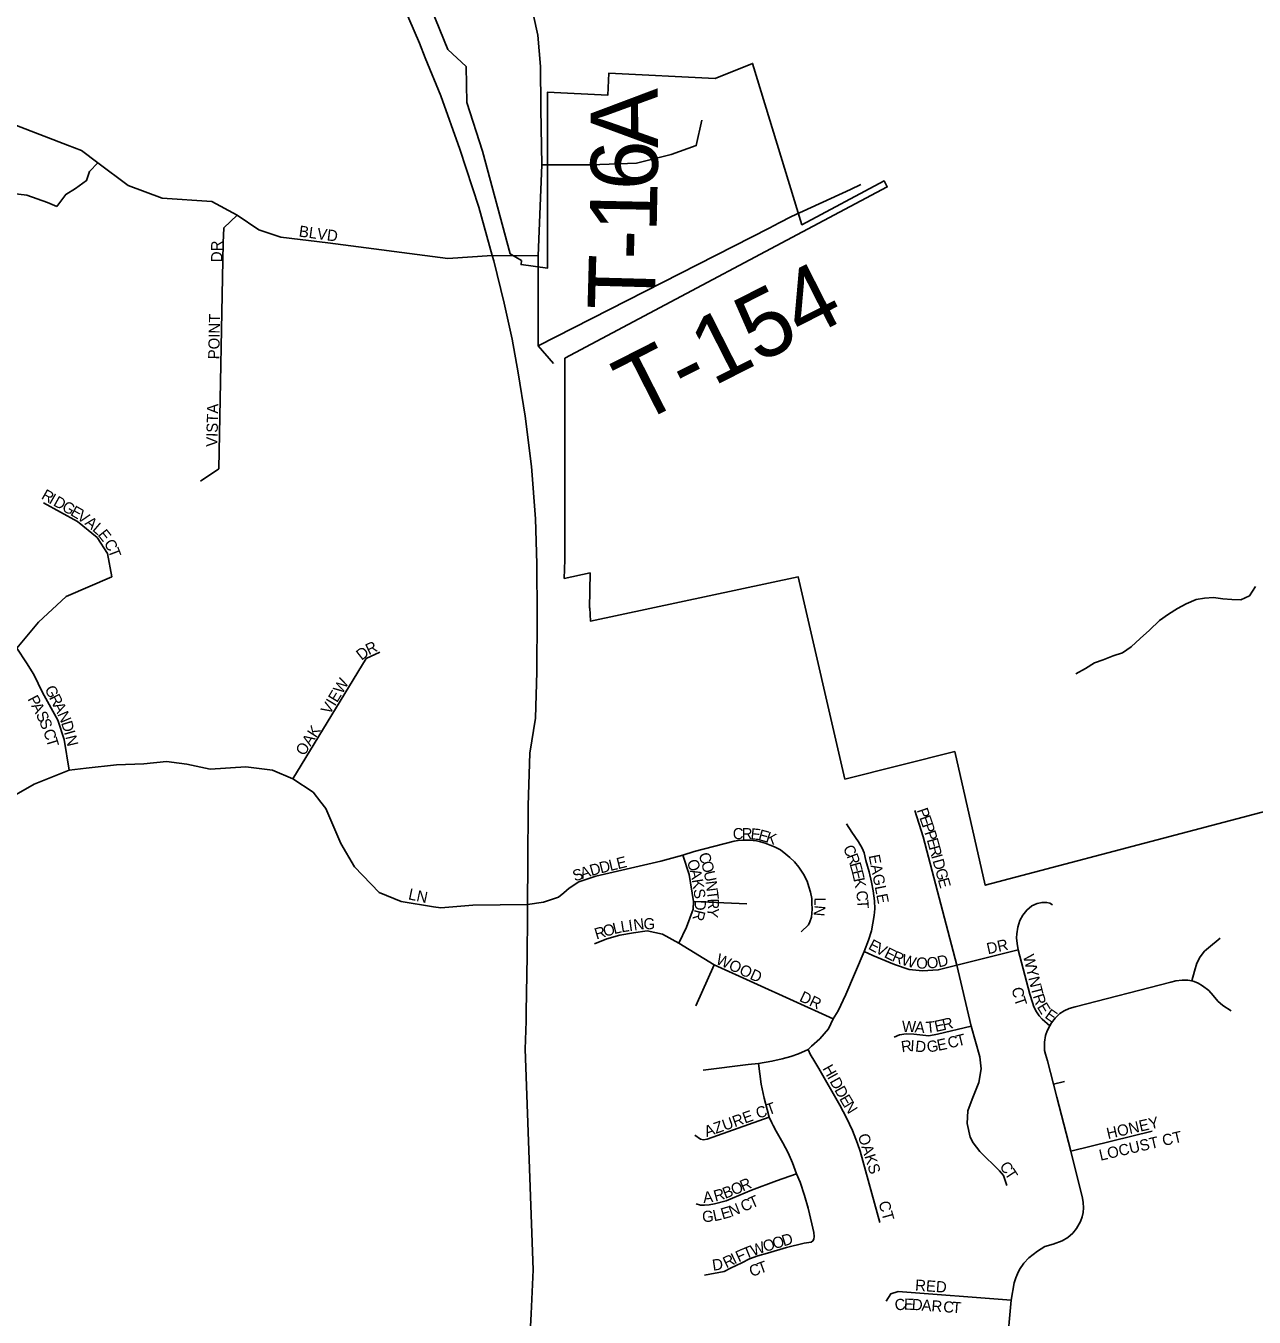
# Model space of a CAD drawing. Extents: x 0 to 34, y -4 to 22.
# Drawn here: x 5.062 to 5.794, y 16.576 to 17.346 of the extents above; entities that cross this region are included whole.
import ezdxf

# ---------------------------------------------------------------- set-up
doc = ezdxf.new("R2010")
doc.units = 0
for name, color, linetype in [('GM_X_City_Street', 7, 'Continuous'), ('GM_X_Corporation', 7, 'Continuous'), ('GM_X_Minor_River', 7, 'Continuous'), ('GM_X_State_Route', 7, 'Continuous'), ('GM_X_Township_Road', 7, 'Continuous'), ('GM_X_Township_Road_Text', 7, 'Continuous'), ('GM_X_Township_Subdivision', 7, 'Continuous'), ('GM_X_Township_Subdivision_Text', 7, 'Continuous')]:
    doc.layers.add(name, color=color, linetype=linetype)

msp = doc.modelspace()

# ---------------------------------------------------------------- linework, layer by layer
at = {"layer": 'GM_X_City_Street'}
for points in [[(5.36877, 17.29768), (5.36861, 17.32177), (5.3671, 17.34059), (5.35554, 17.39293), (5.35448, 17.41341), (5.35949, 17.44534)], [(5.55355, 17.24851), (5.55966, 17.25132)], [(5.50496, 17.22543), (5.51095, 17.22848)]]:
    msp.add_lwpolyline(points, dxfattribs=at)
at = {"layer": 'GM_X_Corporation'}
msp.add_lwpolyline([(5.87524, 16.89709), (5.63389, 16.83333), (5.61577, 16.91305), (5.55023, 16.8967), (5.5224, 17.01726), (5.39837, 16.9909), (5.3981, 16.99876), (5.39784, 16.9987), (5.39821, 17.01963), (5.38282, 17.01636), (5.38321, 17.02755), (5.38321, 17.05449), (5.38306, 17.07131), (5.38307, 17.14771), (5.57544, 17.24998), (5.57362, 17.25355), (5.52453, 17.22744), (5.49512, 17.32363), (5.47281, 17.31461), (5.40943, 17.31794), (5.40874, 17.30462), (5.37278, 17.3065), (5.37278, 17.20147), (5.35707, 17.20368), (5.35736, 17.20606), (5.35044, 17.21006), (5.33404, 17.27123), (5.32457, 17.3004), (5.3242, 17.32173), (5.31328, 17.33191), (5.29599, 17.37469)], dxfattribs=at)
at = {"layer": 'GM_X_Minor_River'}
msp.add_lwpolyline([(5.68807, 16.95953), (5.69373, 16.96265), (5.69914, 16.96604), (5.70425, 16.96783), (5.71018, 16.97014), (5.71582, 16.97192), (5.72097, 16.97558), (5.7264, 16.98058), (5.73183, 16.98557), (5.73782, 16.99135), (5.74323, 16.99501), (5.74864, 16.9984), (5.75377, 17.00126), (5.75969, 17.00384), (5.76479, 17.00456), (5.77015, 17.00501), (5.77575, 17.00412), (5.78109, 17.00377), (5.78644, 17.00368), (5.79156, 17.006), (5.79513, 17.01156)], dxfattribs=at)
at = {"layer": 'GM_X_State_Route'}
for points in [[(5.29989, 17.32706), (5.29639, 17.33569), (5.28314, 17.36679), (5.26706, 17.40198), (5.24874, 17.44285), (5.22991, 17.48452), (5.20752, 17.53245), (5.19247, 17.56726)], [(5.36078, 16.81496), (5.36083, 16.82193), (5.36105, 16.84675), (5.36128, 16.88097), (5.36217, 16.91205), (5.36562, 16.93299), (5.36643, 16.96075), (5.3666, 16.99414), (5.36644, 17.02513), (5.36561, 17.05187), (5.36332, 17.08319), (5.35939, 17.11322), (5.35533, 17.13898), (5.35164, 17.15913), (5.34692, 17.18063), (5.34075, 17.20584), (5.33988, 17.20896), (5.33176, 17.23797), (5.32047, 17.27249), (5.30911, 17.30434), (5.29989, 17.32706)], [(5.35999, 16.75225), (5.36016, 16.75775), (5.36061, 16.79107), (5.36078, 16.81496)], [(5.35281, 16.3923), (5.35388, 16.4116), (5.35677, 16.44652), (5.35935, 16.49827), (5.3612, 16.54336), (5.363, 16.57751), (5.3643, 16.60391), (5.35949, 16.73561), (5.35999, 16.75225)]]:
    msp.add_lwpolyline(points, dxfattribs=at)
at = {"layer": 'GM_X_Township_Road'}
for points in [[(5.37638, 17.14468), (5.36719, 17.15509), (5.36719, 17.20895), (5.36932, 17.26316), (5.36878, 17.29635), (5.36877, 17.29768)], [(5.08, 17.23826), (5.08539, 17.2455), (5.09122, 17.24903), (5.09775, 17.25379), (5.09952, 17.25927), (5.10447, 17.26439)], [(4.98203, 17.25462), (5.06226, 17.24514), (5.07458, 17.24072), (5.08, 17.23826)], [(5.51095, 17.22848), (5.51834, 17.23225), (5.55355, 17.24851)], [(5.36719, 17.15509), (5.50496, 17.22543)], [(5.33988, 17.20896), (5.36719, 17.20895)]]:
    msp.add_lwpolyline(points, dxfattribs=at)
at = {"layer": 'GM_X_Township_Subdivision'}
for points in [[(4.85369, 16.98723), (4.84909, 17.01449), (4.82888, 17.06882), (4.81903, 17.13152), (4.81665, 17.15451), (4.81813, 17.16232), (4.82035, 17.16988), (4.82571, 17.17811), (4.84024, 17.1958), (4.8832, 17.22486), (4.92314, 17.2619), (4.95206, 17.29372), (4.96849, 17.30572), (4.9786, 17.31078), (4.99502, 17.31015), (5.08649, 17.27483)], [(5.36932, 17.26316), (5.39862, 17.26316), (5.42582, 17.26421), (5.44647, 17.26933), (5.46148, 17.27463), (5.46484, 17.28981)], [(5.08649, 17.27483), (5.09484, 17.27161), (5.10447, 17.26439), (5.12264, 17.25076), (5.14295, 17.2432), (5.17254, 17.24129), (5.18768, 17.23318), (5.20052, 17.22431), (5.21376, 17.22007), (5.24183, 17.21654), (5.31334, 17.20718), (5.33988, 17.20896)], [(5.1658, 17.07446), (5.17668, 17.08184), (5.1794, 17.21663), (5.17978, 17.22556), (5.18768, 17.23318)], [(5.05625, 16.97478), (5.06922, 16.99032), (5.08555, 17.00552), (5.11283, 17.01737), (5.11037, 17.03124), (5.10411, 17.04086), (5.09233, 17.05028), (5.07213, 17.06143)], [(5.08734, 16.90198), (5.08443, 16.92021), (5.08074, 16.93173), (5.07157, 16.94839), (5.06632, 16.95901), (5.06195, 16.96594), (5.05625, 16.97478), (5.04183, 16.98473), (5.03468, 16.98629), (5.02763, 16.9873)], [(5.22095, 16.89673), (5.2647, 16.96858), (5.27278, 16.97238)], [(4.98413, 16.7819), (4.98716, 16.80281), (4.99587, 16.81813), (5.03042, 16.86699), (5.04887, 16.88354), (5.06654, 16.8936), (5.08734, 16.90198), (5.09762, 16.9031), (5.11574, 16.90512), (5.13206, 16.90579), (5.14548, 16.90713), (5.15301, 16.90615)], [(5.15301, 16.90615), (5.15755, 16.90556), (5.17164, 16.90266), (5.19278, 16.90389), (5.20877, 16.90198), (5.22095, 16.89673), (5.23292, 16.88879), (5.23762, 16.88286)], [(5.23762, 16.88286), (5.24063, 16.87906), (5.24957, 16.85827), (5.25763, 16.8444), (5.27239, 16.82897), (5.28558, 16.8236), (5.30469, 16.82051)], [(5.64675, 16.65409), (5.64474, 16.66011), (5.64245, 16.66298), (5.6307, 16.67445), (5.62668, 16.67961), (5.62496, 16.68305), (5.62324, 16.69107), (5.62353, 16.69882), (5.62611, 16.7057), (5.63012, 16.71573), (5.63156, 16.72376), (5.6307, 16.73093), (5.62554, 16.74928), (5.61694, 16.78554), (5.59687, 16.86223), (5.59199, 16.878)], [(5.46564, 16.72306), (5.49249, 16.72637), (5.49865, 16.72687), (5.50666, 16.72831), (5.51287, 16.72979), (5.51805, 16.7311), (5.52256, 16.73282), (5.52825, 16.73529), (5.5303, 16.73733), (5.53524, 16.74163), (5.54039, 16.74764), (5.54318, 16.75363), (5.54619, 16.75838), (5.55071, 16.76805), (5.56166, 16.79383), (5.56424, 16.80049), (5.56617, 16.80607), (5.56768, 16.81531), (5.56811, 16.81918), (5.56789, 16.82412), (5.56703, 16.82992), (5.56617, 16.83508), (5.56467, 16.84131), (5.56274, 16.84818), (5.56166, 16.85269), (5.56059, 16.85549), (5.55823, 16.85914), (5.55436, 16.86494), (5.55126, 16.8699)], [(5.36083, 16.82193), (5.37044, 16.82327), (5.37939, 16.82618), (5.38244, 16.82879), (5.38565, 16.83154), (5.39146, 16.83534), (5.40153, 16.8387), (5.44044, 16.84764), (5.45348, 16.85134), (5.46032, 16.85353), (5.48409, 16.85953), (5.48649, 16.86008), (5.48922, 16.8603), (5.49107, 16.8603), (5.49358, 16.8603), (5.49543, 16.86008), (5.4974, 16.85975), (5.4998, 16.85921), (5.50263, 16.85844), (5.50558, 16.85724), (5.50819, 16.85626), (5.51179, 16.85441), (5.51495, 16.85179), (5.51735, 16.84983), (5.52019, 16.84732), (5.52281, 16.84404), (5.52553, 16.8399), (5.52761, 16.83576), (5.52869, 16.83238), (5.52968, 16.82911), (5.53055, 16.82551), (5.53044, 16.82256), (5.53077, 16.81907), (5.53055, 16.81667), (5.53022, 16.81427), (5.52935, 16.81144), (5.52848, 16.80969), (5.52411, 16.80549)], [(5.45117, 16.79867), (5.45565, 16.80829), (5.45967, 16.81902), (5.45983, 16.82353), (5.45721, 16.83982), (5.45348, 16.85134)], [(5.30469, 16.82051), (5.30906, 16.8198), (5.32826, 16.82148), (5.36083, 16.82193)], [(5.45983, 16.82353), (5.4918, 16.82223)], [(5.67244, 16.74954), (5.66791, 16.75351), (5.66608, 16.7554), (5.66445, 16.75785), (5.66287, 16.76081), (5.66212, 16.76345), (5.66061, 16.76843), (5.65348, 16.79485), (5.65293, 16.79864), (5.65261, 16.80204), (5.65268, 16.8043), (5.65343, 16.80833), (5.65456, 16.81236), (5.65645, 16.81544), (5.65872, 16.81853), (5.6618, 16.82105), (5.66495, 16.8224), (5.66788, 16.82306), (5.67061, 16.82306), (5.6725, 16.82262), (5.67401, 16.82167)], [(5.40073, 16.79845), (5.40812, 16.80128), (5.41587, 16.80357), (5.42419, 16.80501), (5.43223, 16.80616), (5.44142, 16.80415), (5.45117, 16.79867), (5.47213, 16.78578), (5.54318, 16.75363)], [(5.75708, 16.77638), (5.7588, 16.782), (5.76024, 16.78684), (5.76207, 16.79069), (5.76465, 16.79396), (5.76704, 16.79604), (5.77409, 16.80176)], [(5.56166, 16.79383), (5.56695, 16.79138), (5.57167, 16.78941), (5.57639, 16.78749), (5.57974, 16.78611), (5.58855, 16.78296), (5.59658, 16.78224), (5.6059, 16.78282), (5.61694, 16.78554), (5.65348, 16.79485)], [(5.46122, 16.76138), (5.47213, 16.78578)], [(5.6469, 16.55705), (5.64947, 16.58567), (5.65122, 16.59611), (5.65213, 16.59914), (5.65314, 16.60147), (5.65432, 16.60401), (5.65702, 16.60793), (5.65988, 16.611), (5.66243, 16.61309), (5.66505, 16.61504), (5.66955, 16.61775), (5.6745, 16.61927), (5.67982, 16.62124), (5.68319, 16.62318), (5.68622, 16.62576), (5.68844, 16.6286), (5.6907, 16.63264), (5.69181, 16.63539), (5.6923, 16.63798), (5.69257, 16.64093), (5.69233, 16.64403), (5.69198, 16.64654), (5.68499, 16.67473), (5.67657, 16.70688), (5.67474, 16.71461), (5.67099, 16.72865), (5.66978, 16.73254), (5.66933, 16.73481), (5.66919, 16.73705), (5.66928, 16.73976), (5.66996, 16.74375), (5.67084, 16.74655), (5.67244, 16.74954), (5.6735, 16.75117), (5.67564, 16.75401), (5.67848, 16.75673), (5.68103, 16.75836), (5.68408, 16.75972), (5.6875, 16.76077), (5.74467, 16.77554), (5.74758, 16.77624), (5.75137, 16.77667), (5.75484, 16.77663), (5.75708, 16.77638), (5.75861, 16.77592), (5.76087, 16.77497), (5.76358, 16.7734), (5.76733, 16.77051), (5.76985, 16.76748), (5.77262, 16.76421), (5.77564, 16.76156), (5.78056, 16.75836)], [(5.57959, 16.74262), (5.58287, 16.74402), (5.58677, 16.74457), (5.59137, 16.74449), (5.60026, 16.74356), (5.60548, 16.74449), (5.62554, 16.74928)], [(5.57102, 16.63216), (5.5593, 16.67464), (5.55777, 16.67922), (5.55471, 16.68704), (5.55114, 16.69451), (5.54724, 16.70216), (5.53467, 16.7239), (5.5311, 16.73002), (5.52974, 16.73205), (5.52825, 16.73529)], [(5.46637, 16.60073), (5.4781, 16.60278), (5.482, 16.60482), (5.48863, 16.60804), (5.49321, 16.61042), (5.49831, 16.61212), (5.50409, 16.61382), (5.5153, 16.61722), (5.52583, 16.61976), (5.53008, 16.62044), (5.5311, 16.62112), (5.53161, 16.62214), (5.53178, 16.62384), (5.53161, 16.62605), (5.53042, 16.63132), (5.52838, 16.64066), (5.52617, 16.64814), (5.52362, 16.65612), (5.52142, 16.66104), (5.51887, 16.66767), (5.51632, 16.67362), (5.51309, 16.67973), (5.50918, 16.68653), (5.50744, 16.69002), (5.50663, 16.69162), (5.50511, 16.69485), (5.50375, 16.69944), (5.50205, 16.70623), (5.50018, 16.71473), (5.49865, 16.72687)], [(5.67474, 16.71461), (5.68125, 16.7163)], [(5.4606, 16.68415), (5.464, 16.68177), (5.46586, 16.68143), (5.46807, 16.68177), (5.50511, 16.69485)], [(5.68499, 16.67473), (5.73347, 16.68653)], [(5.46145, 16.64321), (5.464, 16.64253), (5.46654, 16.64253), (5.46926, 16.6427), (5.47232, 16.64321), (5.47946, 16.64507), (5.49457, 16.65136), (5.50936, 16.65697), (5.52142, 16.66104)], [(5.57481, 16.58525), (5.57768, 16.58963), (5.58205, 16.59097), (5.64947, 16.58567)]]:
    msp.add_lwpolyline(points, dxfattribs=at)

# ---------------------------------------------------------------- texts
at = {"layer": 'GM_X_Township_Road_Text'}
for s, rotation, p in [('A', 90.3585, (5.43869, 17.27326)), ('6', 89.32805, (5.4384, 17.24783)), ('1', 88.80473, (5.43787, 17.22279)), ('-', 88.51888, (5.43745, 17.20616)), ('T', 88.43122, (5.43662, 17.17618)), ('T-154', 26.9444, (5.42677, 17.10799))]:
    msp.add_text(s, height=0.04, rotation=rotation, dxfattribs=at).set_placement(p)
at = {"layer": 'GM_X_Township_Subdivision_Text'}
for s, height, rotation, p in [('BLVD', 0.006667, 352.30787, (5.22417, 17.2204)), ('DR', 0.006667, 90, (5.17875, 17.20508)), ('POINT', 0.006667, 88.87727, (5.17699, 17.14703)), ('VISTA', 0.006667, 88.60359, (5.17582, 17.09482)), ('R', 0.00667, 330.52319, (5.07033, 17.0642)), ('I', 0.00667, 330.48277, (5.07492, 17.06161)), ('D', 0.00667, 330.4943, (5.07748, 17.06016)), ('G', 0.00667, 330.50951, (5.08258, 17.05727)), ('E', 0.00667, 330.18398, (5.08768, 17.05439)), ('V', 0.00667, 324.67319, (5.09161, 17.05214)), ('A', 0.00667, 321.1627, (5.09631, 17.04882)), ('L', 0.00667, 319.31276, (5.10084, 17.04517)), ('E', 0.00667, 308.68968, (5.10417, 17.04235)), ('C', 0.00667, 300.4557, (5.10792, 17.03742)), ('T', 0.00667, 290.77666, (5.11047, 17.03313)), ('D', 0.00667, 38.01111, (5.26189, 16.96718)), ('R', 0.00667, 24.78362, (5.26616, 16.97058)), ('G', 0.00667, 297.22, (5.07259, 16.95046)), ('VIEW', 0.006667, 59.03865, (5.24288, 16.93469)), ('P', 0.00667, 298.04357, (5.06246, 16.94449)), ('R', 0.00667, 297.21674, (5.07527, 16.94524)), ('A', 0.00667, 297.64045, (5.06466, 16.94036)), ('S', 0.00667, 296.07641, (5.06736, 16.93521)), ('A', 0.00667, 297.20056, (5.07768, 16.94055)), ('N', 0.00667, 293.25887, (5.08031, 16.93544)), ('S', 0.00667, 292.8721, (5.06938, 16.93108)), ('D', 0.00667, 287.08024, (5.08256, 16.93023)), ('OAK', 0.006667, 57.38422, (5.22764, 16.91008)), ('C', 0.00667, 289.10321, (5.07183, 16.92523)), ('T', 0.00667, 287.07864, (5.07353, 16.9203)), ('I', 0.00667, 286.26371, (5.08428, 16.92465)), ('N', 0.00667, 283.81364, (5.08508, 16.92191)), ('P', 0.00667, 289.03986, (5.59303, 16.87814)), ('E', 0.00667, 289.03986, (5.59456, 16.8737)), ('C', 0.00667, 359.75712, (5.4833, 16.86079)), ('R', 0.00667, 359.78044, (5.48859, 16.86077)), ('E', 0.00667, 354.28125, (5.4937, 16.86076)), ('E', 0.00667, 344.73769, (5.49808, 16.86034)), ('P', 0.00667, 288.97929, (5.59609, 16.86927)), ('P', 0.00667, 287.25137, (5.5976, 16.86488)), ('K', 0.00667, 342.20787, (5.50253, 16.85913)), ('E', 0.00667, 285.66015, (5.59898, 16.86045)), ('E', 0.00667, 13.63062, (5.41484, 16.84288)), ('C', 0.00667, 285.93874, (5.46287, 16.85181)), ('C', 0.00667, 297.46668, (5.54881, 16.85531)), ('R', 0.00667, 290.34001, (5.55116, 16.85082)), ('EAGLE', 0.006667, 281.06624, (5.56433, 16.85099)), ('R', 0.00667, 285.51502, (5.60024, 16.85593)), ('I', 0.00667, 285.52671, (5.60166, 16.85084)), ('S', 0.00667, 18.37446, (5.38905, 16.8355)), ('A', 0.00667, 18.34509, (5.3935, 16.83698)), ('D', 0.00667, 15.75926, (5.39899, 16.8388)), ('D', 0.00667, 13.72353, (5.40458, 16.84038)), ('L', 0.00667, 13.62538, (5.41027, 16.84177)), ('O', 0.00667, 286.92116, (5.45588, 16.84765)), ('O', 0.00667, 285.91838, (5.46432, 16.84673)), ('E', 0.00667, 285.91163, (5.55295, 16.846)), ('D', 0.00667, 285.51008, (5.60244, 16.84802)), ('G', 0.00667, 285.52911, (5.60401, 16.84236)), ('A', 0.00667, 283.41073, (5.45756, 16.84214)), ('K', 0.00667, 279.06353, (5.45889, 16.83656)), ('U', 0.00667, 281.82001, (5.4659, 16.84121)), ('N', 0.00667, 277.12231, (5.46708, 16.83561)), ('E', 0.00667, 283.45324, (5.55422, 16.84156)), ('K', 0.00667, 281.75581, (5.5553, 16.83705)), ('E', 0.00667, 285.5402, (5.60558, 16.83671)), ('LN', 0.006667, 348.11598, (5.28938, 16.82498)), ('S', 0.00667, 277.94852, (5.45981, 16.8308)), ('T', 0.00667, 277.12264, (5.46781, 16.82979)), ('C', 0.00667, 277.79361, (5.55681, 16.8297)), ('D', 0.00667, 269.71581, (5.46062, 16.82465)), ('R', 0.00667, 271.35989, (5.46837, 16.82531)), ('N', 0.00667, 264.76995, (5.53206, 16.82157)), ('L', 0.00667, 269.67212, (5.53208, 16.82611)), ('T', 0.00667, 273.66325, (5.55752, 16.82459)), ('L', 0.00667, 8.96837, (5.41698, 16.80516)), ('I', 0.00667, 7.89513, (5.42159, 16.80589)), ('N', 0.00667, 7.71595, (5.42449, 16.80629)), ('G', 0.00667, 359.6721, (5.43005, 16.80706)), ('R', 0.00667, 256.69411, (5.46064, 16.81918)), ('Y', 0.00667, 263.62601, (5.46851, 16.82027)), ('R', 0.00667, 16.79925, (5.40198, 16.8009)), ('O', 0.00667, 16.79647, (5.40704, 16.80242)), ('L', 0.00667, 13.51273, (5.41256, 16.80409)), ('E', 0.00667, 332.50618, (5.56368, 16.79553)), ('V', 0.00667, 332.52337, (5.56784, 16.79336)), ('DR', 0.006667, 12.53523, (5.63557, 16.79212)), ('WOOD', 0.006667, 335.76885, (5.47268, 16.78676)), ('E', 0.00667, 333.72819, (5.57319, 16.79059)), ('R', 0.00667, 337.40804, (5.57782, 16.78832)), ('W', 0.00667, 344.03295, (5.58349, 16.78601)), ('O', 0.00667, 359.00189, (5.5927, 16.78364)), ('O', 0.00667, 4.93836, (5.59932, 16.78356)), ('D', 0.00667, 13.11376, (5.60619, 16.78423)), ('W', 0.00667, 283.42054, (5.65643, 16.79118)), ('Y', 0.00667, 283.43154, (5.6582, 16.78376)), ('N', 0.00667, 283.43199, (5.65956, 16.77806)), ('T', 0.00667, 284.43324, (5.66095, 16.77223)), ('DR', 0.006667, 334.79826, (5.52257, 16.76446)), ('C', 0.00667, 279.61405, (5.64978, 16.77196)), ('T', 0.00667, 289.07713, (5.65096, 16.76559)), ('R', 0.00667, 287.87455, (5.66224, 16.76727)), ('E', 0.00667, 301.34333, (5.66456, 16.76072)), ('E', 0.00667, 324.90698, (5.669, 16.75458)), ('W', 0.00667, 358.75573, (5.58418, 16.74581)), ('A', 0.00667, 355.05487, (5.59169, 16.74565)), ('T', 0.00667, 5.54501, (5.59887, 16.74515)), ('E', 0.00667, 12.42695, (5.60441, 16.74574)), ('R', 0.00667, 13.16106, (5.60908, 16.74677)), ('C', 0.00667, 13.57563, (5.61235, 16.73587)), ('T', 0.00667, 13.59158, (5.61748, 16.73711)), ('R', 0.00667, 7.94123, (5.5842, 16.73362)), ('I', 0.00667, 355.92996, (5.58906, 16.73433)), ('D', 0.00667, 353.91321, (5.59192, 16.73413)), ('G', 0.00667, 7.92827, (5.59953, 16.73354)), ('E', 0.00667, 12.17555, (5.60588, 16.73444)), ('H', 0.00667, 299.07796, (5.53662, 16.72404)), ('I', 0.00667, 299.07381, (5.53947, 16.71892)), ('D', 0.00667, 299.09227, (5.5409, 16.71635)), ('D', 0.00667, 299.07796, (5.54375, 16.71122)), ('AZURE CT', 0.006667, 19.48856, (5.46764, 16.68296)), ('E', 0.00667, 300.2319, (5.54667, 16.70597)), ('N', 0.00667, 302.20051, (5.54916, 16.7017)), ('HONEY', 0.006667, 12.90912, (5.70714, 16.68183)), ('OAKS', 0.006667, 287.70509, (5.55783, 16.68396)), ('LOCUST CT', 0.006667, 13.10827, (5.70269, 16.6689)), ('C', 0.00667, 306.22381, (5.64212, 16.66553)), ('R', 0.00667, 23.52446, (5.48933, 16.65049)), ('T', 0.00667, 303.18995, (5.64518, 16.66135)), ('A', 0.00667, 5.60403, (5.46588, 16.64374)), ('R', 0.00667, 15.37843, (5.47294, 16.64453)), ('B', 0.00667, 21.21612, (5.47874, 16.64617)), ('O', 0.00667, 23.04004, (5.48388, 16.64817)), ('N', 0.00667, 21.25107, (5.48238, 16.63539)), ('C', 0.00667, 23.38112, (5.48973, 16.6383)), ('T', 0.00667, 23.61599, (5.4946, 16.6404)), ('CT', 0.006667, 285.52913, (5.57017, 16.64398)), ('G', 0.00667, 3.49864, (5.46523, 16.63226)), ('L', 0.00667, 12.20036, (5.47219, 16.63277)), ('E', 0.00667, 16.09577, (5.47725, 16.63388)), ('W', 0.00667, 19.2591, (5.49531, 16.61193)), ('O', 0.00667, 16.76205, (5.50243, 16.61443)), ('O', 0.00667, 16.7139, (5.50805, 16.61612)), ('D', 0.00667, 16.69296, (5.51367, 16.61781)), ('R', 0.00667, 25.39206, (5.47939, 16.60476)), ('I', 0.00667, 25.90838, (5.48422, 16.60706)), ('F', 0.00667, 23.91255, (5.4868, 16.60832)), ('T', 0.00667, 22.16166, (5.49104, 16.6102)), ('D', 0.00667, 8.73287, (5.47157, 16.60326)), ('C', 0.00667, 20.90849, (5.4946, 16.5995)), ('T', 0.00667, 19.81738, (5.4995, 16.60137)), ('RED', 0.006667, 355.9166, (5.59193, 16.59151)), ('C', 0.00667, 7.72142, (5.58038, 16.57943)), ('E', 0.00667, 358.14182, (5.58532, 16.58012)), ('D', 0.00667, 356.15104, (5.58995, 16.57997)), ('A', 0.00667, 355.79913, (5.59579, 16.57958)), ('R', 0.00667, 355.8078, (5.60164, 16.57915)), ('C', 0.00667, 355.795, (5.60867, 16.57863)), ('T', 0.00667, 355.78783, (5.61393, 16.57825))]:
    msp.add_text(s, height=height, rotation=rotation, dxfattribs=at).set_placement(p)

doc.saveas('drawing.dxf')
